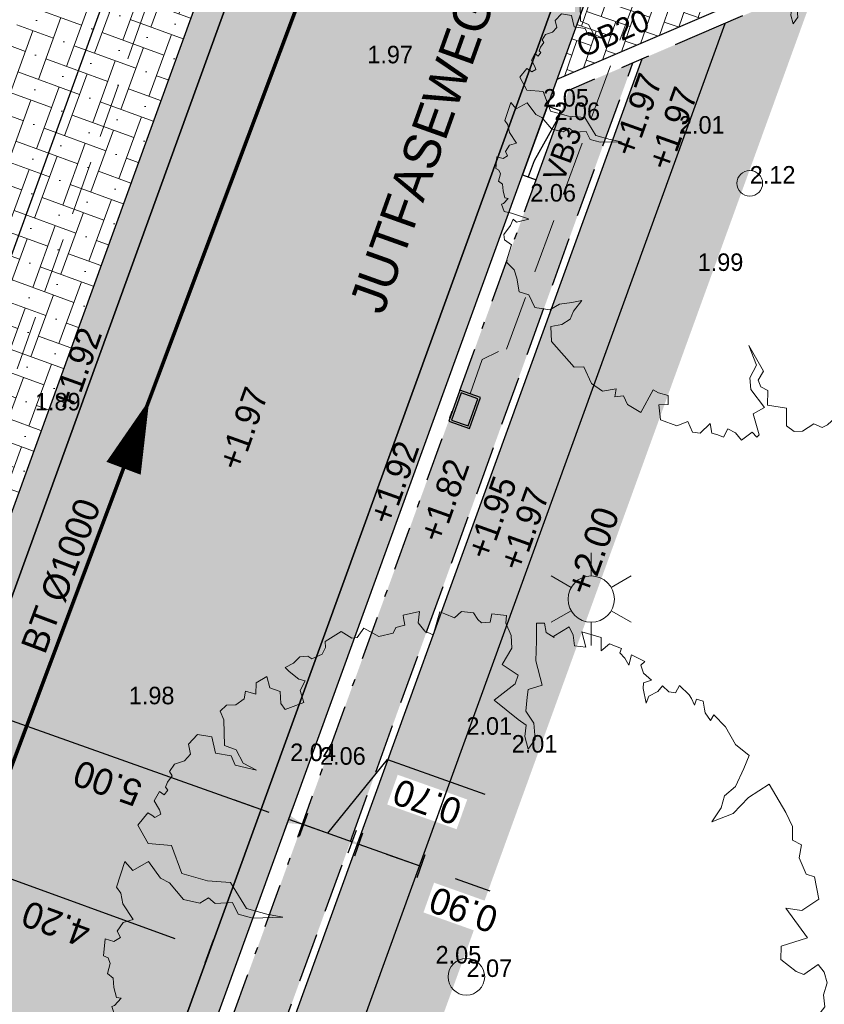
# Model space of a CAD drawing. Header units: metres. Extents: x 134157 to 138734, y 451157 to 455772.
# Tile 355 of 656: x 136501 to 136512, y 453628 to 453642. Entities that reach past the tile are written whole.
import ezdxf
from ezdxf.enums import TextEntityAlignment as Align

# ---------------------------------------------------------------- set-up
doc = ezdxf.new("R2010")
doc.units = ezdxf.units.M
for name, pattern in [('DASHDOT__G2', [1.2, 0.6, -0.3, 0, -0.3]), ('GZ10X20__G1', [1.5, 0.5, -0.2, 0.2, -0.2, 0.2, -0.2]), ('HIDDEN__G5', [1.125, 0.75, -0.375])]:
    doc.linetypes.add(name, pattern=pattern)
doc.layers.add('-DR-alg-hulplijnen kantverharding asflast nieuwe fietsstraat', color=7, linetype='Continuous', true_color=0xff9429, plot=False)
for name, color, linetype in [('-DR-alg-txt-straatnaam', 2, 'Continuous'), ('-DR-bs-rio-DWA Jutfaseweg', 253, 'Continuous'), ('-DR-bs-rio-txt @ 0.2', 253, 'Continuous'), ('-DR-bs-txt-hoogtemaat', 253, 'Continuous'), ('-DR-nw-maatvoering', 3, 'Continuous'), ('-DR-nw-rio-straatkolk', 1, 'Continuous'), ('-DR-nw-txt-hoogtemaat', 2, 'Continuous'), ('-DR-nw-vh-band 10x20 ob', 2, 'HIDDEN__G5'), ('-DR-nw-vh-band 20x20 opsluitband', 2, 'GZ10X20__G1'), ('-DR-nw-vh-band 20x25 verloop 50-200', 2, 'Continuous'), ('-DR-nw-vh-band 5-20x25', 2, 'DASHDOT__G2'), ('-DR-nw-vh-kantverharding', 3, 'Continuous'), ('-DR-nw-vh-txt-kantopsluitingen', 2, 'Continuous')]:
    doc.layers.add(name, color=color, linetype=linetype)
for name, color, linetype, lineweight in [('-DR-bs-boom', 253, 'Continuous', 13), ('-DR-bs-inr-lichtmast', 253, 'Continuous', 13), ('-DR-nw-rio-HWA 125', 170, 'HIDDEN__G5', 13), ('-DR-nw-vh-arc-bss grijs', 252, 'Continuous', 9)]:
    doc.layers.add(name, color=color, linetype=linetype, lineweight=lineweight)
doc.layers.add('-DR-nw-gr-arc-gras', color=7, linetype='Continuous', true_color=0xb5d5a4)
for name, color, linetype, lineweight, true_color in [('-DR-nw-vh-arc-asfalt fietsstraat rood', 7, 'Continuous', 9, 0xdfbfc7), ('-DR-nw-vh-arc-sbs df Drainflow', 7, 'Continuous', 9, 0xb9747c), ('-DR-nw-vh-arc-sbs kf bruinrood rabat halfsteens', 7, 'Continuous', 9, 0xb88485)]:
    doc.layers.add(name, color=color, linetype=linetype, lineweight=lineweight, true_color=true_color)
doc.layers.add('-DR-nw-vh-arc-halfverharding stabilizer', color=7, linetype='Continuous', lineweight=9, true_color=0xe2e1c1, transparency=0.1)
doc.layers.add('-DR-nw-vh-kantverharding halfverharding stabilizer', color=7, linetype='Continuous', true_color=0xe2e1c1, transparency=0.1)
doc.styles.add('18_200', font='romans', dxfattribs={"width": 0.8, "height": 0.36})
doc.styles.add('Drong', font='txt', dxfattribs={"height": 1.8})
doc.dimstyles.new('Drong', dxfattribs={"dimtxt": 1.8, "dimasz": 2.5, "dimexe": 0, "dimexo": 0, "dimgap": 0.9, "dimtad": 1, "dimzin": 0, "dimdsep": 46, "dimtxsty": 'Drong', "dimblk": 'dimblk-wit', "dimcen": 0, "dimse1": 1, "dimse2": 1, "dimclrd": 256, "dimclre": 1, "dimclrt": 7, "dimadec": 0, "dimazin": 0, "dimtfac": 1, "dimtmove": 0, "dimatfit": 3, "dimfxl": 1, "dimtolj": 1, "dimtzin": 0, "dimarcsym": 0})
pattern_1 = [(115.335625, (136419.71802, 453326.2367), (-0.223681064, -0.105903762), [0.06, -0.187485]), (205.335625, (136419.71802, 453326.2367), (0.105903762, -0.223681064), [0.06, -0.187485])]

# ---------------------------------------------------------------- blocks, each defined once
blk = doc.blocks.new('Boom bestaand 1')
blk.add_lwpolyline([(-0.0612, 0.3923), (-0.0736, 0.4117), (-0.087, 0.4225), (-0.0926, 0.4415), (-0.1106, 0.4615), (-0.1242, 0.4751), (-0.1453, 0.464), (-0.1728, 0.4611), (-0.1945, 0.4533), (-0.1892, 0.4456), (-0.2017, 0.4432), (-0.2068, 0.4444), (-0.2172, 0.4471), (-0.2235, 0.4396), (-0.2169, 0.4339), (-0.2271, 0.4339), (-0.2331, 0.433), (-0.2499, 0.4257), (-0.2427, 0.4167), (-0.2476, 0.4092), (-0.2589, 0.4043), (-0.2544, 0.3953), (-0.2533, 0.3814), (-0.2458, 0.3746), (-0.266, 0.3788), (-0.2728, 0.3822), (-0.2717, 0.3934), (-0.2848, 0.3874), (-0.2965, 0.3882), (-0.2987, 0.3953), (-0.3145, 0.3822), (-0.3029, 0.3735), (-0.3141, 0.372), (-0.3232, 0.3686), (-0.3277, 0.3731), (-0.3404, 0.3607), (-0.3359, 0.3465), (-0.3526, 0.3537), (-0.3703, 0.3325), (-0.3491, 0.329), (-0.3569, 0.3156), (-0.371, 0.3198), (-0.3837, 0.3191), (-0.3802, 0.2951), (-0.3781, 0.2944), (-0.3887, 0.2873), (-0.4014, 0.2902), (-0.4056, 0.2803), (-0.3837, 0.2704), (-0.359, 0.2591), (-0.3251, 0.2535), (-0.3272, 0.2337), (-0.318, 0.228), (-0.3011, 0.2189), (-0.282, 0.2224), (-0.2608, 0.2153), (-0.2523, 0.2012), (-0.27, 0.204), (-0.2834, 0.2118), (-0.2947, 0.2047), (-0.3322, 0.185), (-0.3413, 0.2203), (-0.3505, 0.2287), (-0.3724, 0.2146), (-0.388, 0.2358), (-0.4042, 0.2415), (-0.4226, 0.2415), (-0.4315, 0.2467), (-0.4416, 0.2292), (-0.4325, 0.2224), (-0.436, 0.2111), (-0.4423, 0.2083), (-0.453, 0.2067), (-0.4613, 0.1921), (-0.4572, 0.18), (-0.4671, 0.1702), (-0.4727, 0.1652), (-0.4473, 0.144), (-0.4565, 0.1356), (-0.4706, 0.132), (-0.484, 0.1398), (-0.4883, 0.1172), (-0.4847, 0.1158), (-0.4748, 0.1137), (-0.477, 0.101), (-0.4713, 0.0946), (-0.4748, 0.0748), (-0.4932, 0.0607), (-0.4854, 0.0473), (-0.4875, 0.0402), (-0.5017, 0.0304), (-0.4974, 0.0049), (-0.4897, 0.0021), (-0.4832, -0.006), (-0.4832, -0.0211), (-0.4886, -0.0247), (-0.4921, -0.0353), (-0.4877, -0.0469), (-0.4868, -0.0593), (-0.4797, -0.0567), (-0.4646, -0.0487), (-0.4592, -0.0416), (-0.4495, -0.0531), (-0.4326, -0.0549), (-0.4342, -0.0824), (-0.4439, -0.0844), (-0.4591, -0.0789), (-0.4694, -0.0898), (-0.4853, -0.0874), (-0.4835, -0.1044), (-0.469, -0.1108), (-0.4787, -0.1222), (-0.4698, -0.128), (-0.4666, -0.142), (-0.4712, -0.1535), (-0.4673, -0.1649), (-0.4544, -0.1649), (-0.422, -0.1781), (-0.41, -0.1658), (-0.3893, -0.1644), (-0.3736, -0.1512), (-0.391, -0.1753), (-0.4052, -0.1753), (-0.417, -0.1934), (-0.4393, -0.1893), (-0.4502, -0.206), (-0.443, -0.2225), (-0.4293, -0.2254), (-0.424, -0.2366), (-0.4254, -0.251), (-0.4188, -0.2613), (-0.4123, -0.2603), (-0.4066, -0.2696), (-0.4013, -0.2747), (-0.3966, -0.2735), (-0.3925, -0.2806), (-0.3993, -0.2847), (-0.3905, -0.2962), (-0.3764, -0.2947), (-0.3703, -0.2952), (-0.369, -0.3047), (-0.3739, -0.3072), (-0.379, -0.3111), (-0.3686, -0.3301), (-0.3402, -0.3274), (-0.325, -0.2991), (-0.284, -0.3012), (-0.2611, -0.2728), (-0.2463, -0.245), (-0.2054, -0.239), (-0.1868, -0.2166), (-0.1743, -0.1981), (-0.1896, -0.2363), (-0.2027, -0.2526), (-0.2201, -0.2532), (-0.2283, -0.2756), (-0.2392, -0.281), (-0.237, -0.2947), (-0.2507, -0.3132), (-0.2791, -0.3219), (-0.2898, -0.3304), (-0.3173, -0.3368), (-0.3146, -0.3612), (-0.3304, -0.3661), (-0.3025, -0.3907), (-0.2927, -0.3885), (-0.278, -0.3918), (-0.2529, -0.3874), (-0.2548, -0.4016), (-0.2471, -0.4137), (-0.2373, -0.413), (-0.2359, -0.4235), (-0.244, -0.4329), (-0.2234, -0.4441), (-0.2184, -0.4397), (-0.2103, -0.44), (-0.1991, -0.4488), (-0.19, -0.4441), (-0.1778, -0.4485), (-0.164, -0.4505), (-0.1606, -0.4451), (-0.1549, -0.4573), (-0.1555, -0.4613), (-0.14, -0.4627), (-0.1312, -0.4505), (-0.1096, -0.4259), (-0.1073, -0.4238), (-0.1116, -0.4488), (-0.1194, -0.4525), (-0.1103, -0.462), (-0.0992, -0.4807), (-0.089, -0.4841), (-0.0747, -0.4752), (-0.0482, -0.4977), (-0.0278, -0.4895), (-0.0108, -0.4916), (0.0157, -0.4977), (0.0286, -0.4827), (0.0558, -0.482), (0.072, -0.457), (0.069, -0.4349), (0.0757, -0.4119), (0.0796, -0.3924), (0.0927, -0.4156), (0.1039, -0.4278), (0.1075, -0.4466), (0.1025, -0.468), (0.1299, -0.4785), (0.1933, -0.4575), (0.2001, -0.44), (0.2363, -0.4392), (0.2587, -0.4253), (0.2652, -0.3991), (0.2784, -0.4081), (0.2832, -0.3913), (0.3018, -0.3913), (0.3264, -0.3733), (0.2952, -0.3338), (0.3048, -0.3266), (0.3174, -0.3112), (0.333, -0.3182), (0.3264, -0.335), (0.3552, -0.3436), (0.3781, -0.3189), (0.3793, -0.296), (0.4017, -0.296), (0.4096, -0.2826), (0.4002, -0.2572), (0.4186, -0.2622), (0.4261, -0.2522), (0.4345, -0.2443), (0.4231, -0.2298), (0.4365, -0.2194), (0.4544, -0.2139), (0.448, -0.1886), (0.4609, -0.1841), (0.4584, -0.1786), (0.4161, -0.1731), (0.4136, -0.1478), (0.3708, -0.1582), (0.3489, -0.1512), (0.3315, -0.1289), (0.2902, -0.1279), (0.3474, -0.1209), (0.3593, -0.1378), (0.3737, -0.1384), (0.3856, -0.1284), (0.4119, -0.1403), (0.4319, -0.109), (0.4632, -0.1221), (0.4795, -0.1133), (0.4858, -0.0977), (0.4808, -0.0718), (0.4943, -0.0594), (0.4931, -0.0482), (0.4862, -0.0269), (0.4918, -0.0131), (0.4962, -0.0015), (0.4851, 0.0073), (0.4884, 0.0283), (0.494, 0.0383), (0.4918, 0.0615), (0.4763, 0.0609), (0.4531, 0.0758), (0.4365, 0.0758), (0.4719, 0.0863), (0.489, 0.0863), (0.4862, 0.0979), (0.4761, 0.1368), (0.4651, 0.1329), (0.455, 0.15), (0.4464, 0.1571), (0.4261, 0.1516), (0.4511, 0.1914), (0.4495, 0.2054), (0.4402, 0.2194), (0.4215, 0.2288), (0.3832, 0.2155), (0.3754, 0.1921), (0.3661, 0.1742), (0.3341, 0.1773), (0.3068, 0.1532), (0.3395, 0.1968), (0.3637, 0.1976), (0.3692, 0.2304), (0.3801, 0.2397), (0.3996, 0.2444), (0.4034, 0.279), (0.3842, 0.2903), (0.3824, 0.313), (0.3563, 0.3433), (0.3406, 0.3414), (0.3141, 0.3521), (0.2925, 0.3482), (0.2787, 0.3649), (0.2826, 0.3806), (0.2817, 0.4012), (0.2696, 0.4131), (0.256, 0.4212), (0.2376, 0.4248), (0.2327, 0.4339), (0.2168, 0.4384), (0.2036, 0.45), (0.1887, 0.4518), (0.1757, 0.4483), (0.1806, 0.4248), (0.1727, 0.4169), (0.1492, 0.4041), (0.1325, 0.412), (0.1367, 0.4496), (0.0873, 0.4385), (0.0991, 0.4571), (0.0942, 0.4846), (0.0638, 0.4915), (0.0559, 0.4826), (0.0314, 0.4826), (0.0166, 0.4925), (0.0058, 0.4836), (-0.0114, 0.491), (-0.0324, 0.4905), (-0.0772, 0.485), (-0.0717, 0.4517), (-0.0599, 0.4236), (-0.0612, 0.3923)])
blk.add_circle((0, 0), 0.0251)
blk = doc.blocks.new('*U42')
blk.add_lwpolyline([(0, 0), (0.001, 0.2), (-0.999, 0.205), (-1, 0.005)], close=True)
blk.add_lwpolyline([(0, 0.011), (-0.12, 0.011), (-0.765, 0.118), (-0.999, 0.119)])
blk = doc.blocks.new('*U115')
at = {"style": 'Drong'}
blk.add_attdef('BOBL', text='', height=1.8, rotation=359.07293, dxfattribs=at).set_placement((-96.859, 1.567), align=Align.BOTTOM_LEFT)
blk.add_attdef('MATERIAAL', text='', height=1.8, rotation=359.07293, dxfattribs=at).set_placement((0, 0), align=Align.BOTTOM_CENTER)
blk.add_attdef('BOBR', text='', height=1.8, rotation=359.07293, dxfattribs=at).set_placement((96.504, -1.562), align=Align.BOTTOM_RIGHT)
blk = doc.blocks.new('dimblk-wit')
at = {"color": 7}
blk.add_line((0, -0.3333), (0, 0.3333), dxfattribs=at)
blk.add_solid([(0, 0), (-0.8, 0.2), (-0.8, -0.2)], dxfattribs=at)
blk = doc.blocks.new('*D248')
at = {"layer": '-DR-nw-maatvoering', "lineweight": -2, "transparency": 16777216}
blk.add_line((136503.831, 453630.781), (136500.062, 453632.121), dxfattribs=at)
at = {"layer": 'Defpoints', "color": 0, "transparency": 16777216}
for p in [(136499.591, 453632.288), (136499.591, 453632.288), (136504.302, 453630.613)]:
    blk.add_point(p, dxfattribs=at)
at = {"layer": '-DR-nw-maatvoering', "lineweight": -2, "transparency": 16777216, "xscale": 0.5, "yscale": 0.5, "zscale": 0.5}
for p, rotation in [((136499.591, 453632.288), 160.4268500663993), ((136504.302, 453630.613), 340.4268500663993)]:
    blk.add_blockref('dimblk-wit', p, dxfattribs=dict(at, rotation=rotation))
at = {"layer": '-DR-nw-maatvoering', "color": 7, "transparency": 16777216, "insert": (136501.825, 453631.108), "char_height": 0.36, "attachment_point": 5, "rotation": 160.4269, "style": 'Drong'}
blk.add_mtext('\\A1;5.00', dxfattribs=at)
blk = doc.blocks.new('*D251')
at = {"layer": '-DR-nw-maatvoering', "lineweight": -2, "transparency": 16777216}
for p, q in [((136504.839, 453630.422), (136505.656, 453631.43)), ((136505.656, 453631.43), (136506.985, 453630.958)), ((136504.038, 453630.707), (136503.567, 453630.875)), ((136504.509, 453630.54), (136505.17, 453630.305)), ((136504.509, 453630.54), (136505.17, 453630.305)), ((136505.641, 453630.138), (136506.112, 453629.97))]:
    blk.add_line(p, q, dxfattribs=at)
at = {"layer": 'Defpoints', "color": 0, "transparency": 16777216}
for p in [(136505.222, 453630.453), (136505.17, 453630.305), (136504.356, 453630.108)]:
    blk.add_point(p, dxfattribs=at)
at = {"layer": '-DR-nw-maatvoering', "lineweight": -2, "transparency": 16777216, "xscale": 0.5, "yscale": 0.5, "zscale": 0.5, "rotation": 340.4268500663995}
blk.add_blockref('dimblk-wit', (136504.509, 453630.54), dxfattribs=at)
at = {"layer": '-DR-nw-maatvoering', "color": 7, "transparency": 16777216, "insert": (136506.199, 453630.852), "char_height": 0.36, "attachment_point": 5, "rotation": 160.4269, "style": 'Drong', "bg_fill": 3, "box_fill_scale": 1.1, "bg_fill_color": 256, "bg_fill_true_color": 13158600, "bg_fill_transparency": 0}
blk.add_mtext('\\A1;0.70', dxfattribs=at)
at = {"layer": '-DR-nw-maatvoering', "lineweight": -2, "transparency": 16777216, "xscale": 0.5, "yscale": 0.5, "zscale": 0.5, "rotation": 160.4268500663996}
blk.add_blockref('dimblk-wit', (136505.17, 453630.305), dxfattribs=at)
blk = doc.blocks.new('*D252')
at = {"layer": '-DR-nw-maatvoering', "lineweight": -2, "transparency": 16777216}
for p, q in [((136504.792, 453630.439), (136504.321, 453630.607)), ((136505.263, 453630.272), (136506.111, 453629.97)), ((136506.582, 453629.803), (136507.053, 453629.635))]:
    blk.add_line(p, q, dxfattribs=at)
at = {"layer": 'Defpoints', "color": 0, "transparency": 16777216}
for p in [(136505.319, 453630.429), (136506.167, 453630.127), (136506.111, 453629.97)]:
    blk.add_point(p, dxfattribs=at)
at = {"layer": '-DR-nw-maatvoering', "lineweight": -2, "transparency": 16777216, "xscale": 0.5, "yscale": 0.5, "zscale": 0.5, "rotation": 340.4268500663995}
blk.add_blockref('dimblk-wit', (136505.263, 453630.272), dxfattribs=at)
at = {"layer": '-DR-nw-maatvoering', "color": 7, "transparency": 16777216, "insert": (136506.696, 453629.376), "char_height": 0.36, "attachment_point": 5, "rotation": 160.4269, "style": 'Drong', "bg_fill": 3, "box_fill_scale": 1.1, "bg_fill_color": 256, "bg_fill_true_color": 13158600, "bg_fill_transparency": 0}
blk.add_mtext('\\A1;0.90', dxfattribs=at)
at = {"layer": '-DR-nw-maatvoering', "lineweight": -2, "transparency": 16777216, "xscale": 0.5, "yscale": 0.5, "zscale": 0.5, "rotation": 160.4268500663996}
blk.add_blockref('dimblk-wit', (136506.111, 453629.97), dxfattribs=at)
blk = doc.blocks.new('*D253')
at = {"layer": '-DR-nw-maatvoering', "lineweight": -2, "transparency": 16777216}
blk.add_line((136502.749, 453628.979), (136499.74, 453630.07), dxfattribs=at)
at = {"layer": 'Defpoints', "color": 0, "transparency": 16777216}
for p in [(136499.27, 453630.241), (136499.27, 453630.241), (136503.219, 453628.808)]:
    blk.add_point(p, dxfattribs=at)
at = {"layer": '-DR-nw-maatvoering', "lineweight": -2, "transparency": 16777216, "xscale": 0.5, "yscale": 0.5, "zscale": 0.5}
for p, rotation in [((136499.27, 453630.241), 160.0567307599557), ((136503.219, 453628.808), 340.0567307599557)]:
    blk.add_blockref('dimblk-wit', p, dxfattribs=dict(at, rotation=rotation))
at = {"layer": '-DR-nw-maatvoering', "color": 7, "transparency": 16777216, "insert": (136501.12, 453629.183), "char_height": 0.36, "attachment_point": 5, "rotation": 160.0567, "style": 'Drong'}
blk.add_mtext('\\A1;4.20', dxfattribs=at)
blk = doc.blocks.new('LICHTMAST')
at = {"ltscale": 0.1}
for p, q in [((0, 0.1266), (0, 0.2531)), ((-0.1096, 0.0633), (-0.2192, 0.1266)), ((0.1096, 0.0633), (0.2192, 0.1266)), ((-0.1096, -0.0633), (-0.2192, -0.1266)), ((0.1096, -0.0633), (0.2192, -0.1266)), ((0, -0.1266), (0, -0.2531))]:
    blk.add_line(p, q, dxfattribs=at)
blk.add_circle((0, 0), 0.1266, dxfattribs=at)
at = {"style": '18_200', "width": 0.8}
blk.add_attdef('HOOGTE', (0.2467, 0.2424), '', height=0.25, dxfattribs=at)
blk = doc.blocks.new('*U553')
h = blk.add_hatch(color=256)
h.dxf.hatch_style = 1
h.paths.add_polyline_path([(-0.116, 0.488), (-0.134, 0.436), (0.095, 0.355), (0.114, 0.407)])
h = blk.add_hatch(color=256)
h.dxf.hatch_style = 1
h.paths.add_polyline_path([(-0.19, 0.278), (-0.209, 0.226), (0.021, 0.145), (0.04, 0.197)])
h = blk.add_hatch(color=256)
h.dxf.hatch_style = 1
h.paths.add_polyline_path([(-0.153, 0.383), (-0.172, 0.331), (0.058, 0.25), (0.077, 0.302)])
h = blk.add_hatch(color=256)
h.dxf.hatch_style = 1
h.paths.add_polyline_path([(-0.228, 0.17), (-0.247, 0.117), (-0.017, 0.036), (0.001, 0.088)])
for points in [[(0, 0), (0.15, 0.424), (-0.133, 0.524), (-0.283, 0.1)], [(-0.017, 0.036), (0.114, 0.407), (-0.116, 0.488), (-0.247, 0.117)]]:
    blk.add_lwpolyline(points, close=True)
blk = doc.blocks.new('*U575')
blk.add_lwpolyline([(0, 0, 0.5, 0, 0), (1, -0.016, 0, 0, 0)], format="xyseb")
blk = doc.blocks.new('*D705')
at = {"layer": '-DR-nw-maatvoering', "lineweight": -2, "transparency": 16777216}
blk.add_line((136513.199, 453673.311), (136495.736, 453625.181), dxfattribs=at)
at = {"layer": 'Defpoints', "color": 0, "transparency": 16777216}
for p in [(136513.37, 453673.781), (136495.565, 453624.711), (136495.565, 453624.711)]:
    blk.add_point(p, dxfattribs=at)
at = {"layer": '-DR-nw-maatvoering', "lineweight": -2, "transparency": 16777216, "xscale": 0.5, "yscale": 0.5, "zscale": 0.5}
for p, rotation in [((136513.37, 453673.781), 70.05673076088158), ((136495.565, 453624.711), 250.0567307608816)]:
    blk.add_blockref('dimblk-wit', p, dxfattribs=dict(at, rotation=rotation))
at = {"layer": '-DR-nw-maatvoering', "color": 7, "transparency": 16777216, "insert": (136505.486, 453653.12), "char_height": 0.36, "attachment_point": 5, "rotation": 70.0567, "style": 'Drong'}
blk.add_mtext('\\A1;52.20', dxfattribs=at)

msp = doc.modelspace()

# ---------------------------------------------------------------- hatches: boundary and pattern name
at = {"layer": '-DR-nw-gr-arc-gras', "transparency": 33554687}
h = msp.add_hatch(dxfattribs=at)
h.set_pattern_fill('AGR-BOLLEN', color=256, scale=0.1, pattern_type=2)
h.set_pattern_definition(pattern_1)
edge = h.paths.add_edge_path()
edge.add_arc((-7000776.81, 3043164.568), 7592527.997, 340.0567505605, 340.0572256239)
edge.add_line((136455.782, 453494.254), (136455.124, 453494.493))
edge.add_arc((380495.222, 364992.548), 259592.304, 160.06665688, 160.08044536)
edge.add_line((136433.832, 453435.762), (136433.813, 453435.768))
edge.add_line((136433.813, 453435.768), (136432.179, 453431.255))
edge.add_line((136432.179, 453431.255), (136432.198, 453431.248))
edge.add_line((136432.198, 453431.248), (136431.678, 453429.87))
edge.add_line((136431.678, 453429.87), (136432.336, 453429.631))
edge.add_line((136432.336, 453429.631), (136434.309, 453435.077))
h = msp.add_hatch(dxfattribs=at)
h.set_pattern_fill('AGR-BOLLEN', color=256, scale=0.1, pattern_type=2)
h.set_pattern_definition(pattern_1)
edge = h.paths.add_edge_path()
edge.add_line((136644.275, 454017.422), (136643.935, 454016.481))
edge.add_line((136643.935, 454016.481), (136643.884, 454016.34))
edge.add_line((136643.884, 454016.34), (136644.542, 454016.102))
edge.add_arc((1711333.983, -116117.427), 1674723.582, 160.095672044, 160.096657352, ccw=False)
edge.add_line((136654.347, 454043.181), (136653.689, 454043.42))
edge.add_line((136653.689, 454043.42), (136653.638, 454043.279))
edge.add_line((136653.638, 454043.279), (136653.298, 454042.339))
edge.add_line((136653.298, 454042.339), (136644.275, 454017.422))
h = msp.add_hatch(dxfattribs=at)
h.set_pattern_fill('AGR-BOLLEN', color=256, scale=0.1, pattern_type=2)
h.set_pattern_definition(pattern_1)
h.paths.add_polyline_path([(136511.533, 453642.04), (136510.511, 453641.602), (136510.274, 453641.501), (136485.763, 453573.95), (136486.703, 453573.609)])
h = msp.add_hatch(dxfattribs=at)
h.set_pattern_fill('AGR-BOLLEN', color=256, scale=0.1, pattern_type=2)
h.set_pattern_definition(pattern_1)
h.paths.add_polyline_path([(136509.014, 453640.961), (136508.133, 453640.584), (136507.689, 453639.362), (136496.888, 453609.595), (136496.547, 453608.655), (136496.496, 453608.514), (136497.154, 453608.275)])
at = {"layer": '-DR-nw-vh-arc-asfalt fietsstraat rood', "transparency": 33554687}
h = msp.add_hatch(color=256, dxfattribs=at)
h.dxf.hatch_style = 1
edge = h.paths.add_edge_path()
edge.add_arc((137987.747, 453337.203), 1495.4, 160.09465, 161.034726)
edge.add_arc((135150.6, 454312.188), 1504.6, 340.056731, 341.034726, ccw=False)
edge.add_line((136564.97, 453798.984), (136431.249, 453430.448))
edge.add_line((136431.249, 453430.448), (136427.3, 453431.879))
edge.add_line((136427.3, 453431.879), (136429.649, 453438.357))
edge.add_line((136429.649, 453438.357), (136561.022, 453800.417))
edge.add_arc((135150.6, 454312.188), 1500.4, 340.056731, 341.034726)
edge.add_line((136569.551, 453824.565), (136577.738, 453847.767))
edge.add_line((136577.738, 453847.767), (136586.329, 453871.491))
edge.add_line((136586.329, 453871.491), (136590.229, 453869.927))
edge.add_line((136590.229, 453869.927), (136581.687, 453846.337))
at = {"layer": '-DR-nw-vh-arc-bss grijs'}
h = msp.add_hatch(dxfattribs=at)
h.set_pattern_fill('AVH-BSS_KEIFORMAAT_ELLEBOOG', color=256, scale=2, angle=161, pattern_type=2)
h.set_pattern_definition([(161, (0, 0), (-0.26692821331, -0.13018958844), [0.63, -0.21]), (71, (-0.13674, -0.39712), (-0.26692821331, -0.13018958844), [0.63, -0.21])])
h.paths.add_polyline_path([(136518.114, 453659.233), (136516.273, 453663.604), (136507.974, 453640.733), (136511.978, 453642.448)])
at = {"layer": '-DR-nw-vh-arc-halfverharding stabilizer'}
h = msp.add_hatch(dxfattribs=at)
h.set_pattern_fill('GRAVEL', color=256, scale=0.03)
h.set_pattern_definition([(228.0127875, (0.54864, 0.762), (-6.096000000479, -6.8579999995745), [0.102516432, -10.1491450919]), (184.969741, (0.48006, 0.6858), (9.1439999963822, 0.7620000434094), [0.175921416, -17.416214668]), (132.5104471, (0.3048, 0.67056), (7.6200000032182, -8.381999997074), [0.124044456, -12.2804168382]), (267.273689, (0.00762, 0.48006), (0.762000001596, 15.23999999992), [0.160201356, -15.8599312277]), (292.83365418, (0, 0.32004), (-3.810000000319, 9.1439999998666), [0.15709011, -15.5519423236]), (357.273689, (0.06096, 0.17526), (-15.23999999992, 0.762000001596), [0.160201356, -15.8599312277]), (37.69424047, (0.22098, 0.16764), (-9.9059999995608, -7.6200000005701), [0.211858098, -20.9739345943]), (72.25532837, (0.38862, 0.29718), (5.3340000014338, 16.7639999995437), [0.200015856, -19.8015769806]), (121.42956562, (0.44958, 0.48768), (-6.096000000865, 9.9059999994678), [0.1607439, -15.9136637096]), (175.2363583, (0.36576, 0.62484), (8.38199999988, -0.762000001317), [0.183513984, -8.992181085]), (222.3974378, (0.18288, 0.64008), (-9.1439999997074, -8.3820000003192), [0.237323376, -23.4950317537]), (138.81407483, (0.762, 0.47244), (-5.33399999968, 4.572000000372), [0.081001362, -8.0191697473]), (171.4692344, (0.70104, 0.52578), (9.906000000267, -1.5239999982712), [0.154104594, -15.2563916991]), (225, (0.54864, 0.54864), (-1e-16, -0.762), [0.107762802, -0.9698679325]), (203.19859051, (0.4953, 0.64008), (3.810000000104, 1.523999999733), [0.058032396, -5.7451867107]), (291.80140949, (0.44196, 0.61722), (-0.76200000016, 2.285999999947), [0.082069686, -4.021425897]), (30.96375653, (0.47244, 0.54102), (2.286000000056, 1.523999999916), [0.133295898, -4.3098894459]), (161.56505118, (0.58674, 0.6096), (1.52400000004, -0.76199999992), [0.096386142, -2.313269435]), (16.389540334, (0, 0.61722), (7.62, 2.286), [0.1350264, -13.3676480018]), (70.34617594, (0.12954, 0.65532), (-3.048000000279, -8.381999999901), [0.113279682, -11.2146647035]), (293.19859051, (0.58674, 0.762), (-1.523999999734, 3.810000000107), [0.11606403, -5.6871550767]), (343.61045967, (0.63246, 0.65532), (-7.6200000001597, 2.285999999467), [0.1350264, -13.3676480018]), (339.44395478, (0, 0.14478), (-3.81, 1.524), [0.13021056, -6.3803202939]), (294.7751406, (0.12192, 0.09906), (-3.810000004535, 8.381999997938), [0.109101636, -10.8010780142]), (66.80140949, (0.59436, 0), (1.52399999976, 3.810000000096), [0.11606403, -5.6871550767]), (17.35402464, (0.64008, 0.10668), (-9.905999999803, -3.0480000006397), [0.127734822, -12.645712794]), (69.44395478, (0.22098, 0), (-1.524000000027, -3.80999999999), [0.06510528, -6.4454255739]), (101.309932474, (0.54864, 0), (-0.762, 3.048), [0.03885438, -3.8465984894]), (165.96375653, (0.54102, 0.0381), (2.286, -0.762), [0.15709011, -2.9847163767]), (186.00900596, (0.38862, 0.0762), (7.6199999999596, 0.7620000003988), [0.1455801, -14.412409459]), (303.69006753, (0.47244, 0.47244), (-0.76200000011, 1.52399999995), [0.109897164, -2.6375329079]), (353.15722659, (0.5334, 0.381), (12.9540000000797, -1.5239999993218), [0.191867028, -18.9948027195]), (60.9453959, (0.7239, 0.35814), (-3.048000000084, -5.333999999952), [0.078452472, -7.7668176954]), (90, (0.762, 0.4267), (-0.762, 0.762), [0.04572, -0.71628]), (120.25643716, (0.37338, 0.09906), (3.047999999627, -5.334000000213), [0.105860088, -10.480182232]), (48.0127875, (0.32004, 0.1905), (6.0960000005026, 6.857999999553), [0.205032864, -10.0466286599]), (0, (0.4572, 0.3429), (0.762, 0.762), [0.19812, -0.56388]), (325.3048465, (0.65532, 0.3429), (7.6200000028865, -5.3339999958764), [0.120482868, -11.9277950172]), (254.0546041, (0.75438, 0.27432), (-0.761999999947, -3.048000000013), [0.110948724, -5.4364950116]), (207.64597536, (0.7239, 0.16764), (-14.478000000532, -7.6199999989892), [0.18064353, -17.8837393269]), (175.42607874, (0.56388, 0.08382), (-9.9059999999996, 0.7619999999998), [0.191108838, -18.9197539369])])
h.paths.add_polyline_path([(136510.274, 453641.501), (136509.14, 453641.015), (136497.214, 453608.147), (136496.462, 453608.42), (136495.95, 453607.01), (136496.702, 453606.737), (136477.034, 453552.532), (136477.88, 453552.225)])
at = {"layer": '-DR-nw-vh-arc-sbs df Drainflow'}
h = msp.add_hatch(dxfattribs=at)
h.set_pattern_fill('AVH-SBS_KEIFORMAAT_ELLEBOOG_01', color=256, scale=3, angle=250, pattern_type=2)
h.set_pattern_definition([(250, (0, 0), (0.38451382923, 0.17930174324), [0.9, -0.3]), (340, (-0.2052, -0.56382), (0.38451382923, 0.17930174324), [0.9, -0.3]), (250, (0.03835, -0.3332), (0.38451382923, 0.17930174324), [0, -1.2]), (250, (0.0254, -0.80738), (0.38451382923, 0.17930174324), [0, -1.2])])
h.paths.add_polyline_path([(136494.727, 453625.334, 0.414214), (136494.907, 453624.95), (136496.223, 453624.473, -0.414214), (136496.523, 453623.832), (136505.491, 453648.548), (136503.421, 453649.294)])
at = {"layer": '-DR-nw-vh-arc-sbs kf bruinrood rabat halfsteens', "transparency": 33554687}
h = msp.add_hatch(color=256, dxfattribs=at)
h.dxf.hatch_style = 1
edge = h.paths.add_edge_path()
edge.add_line((136459.825, 453521.523), (136459.449, 453521.659))
edge.add_line((136459.449, 453521.659), (136466.356, 453540.695))
edge.add_line((136466.356, 453540.695), (136466.868, 453542.105))
edge.add_line((136466.868, 453542.105), (136467.038, 453542.575))
edge.add_line((136467.038, 453542.575), (136467.209, 453543.045))
edge.add_line((136467.209, 453543.045), (136467.379, 453543.515))
edge.add_line((136467.379, 453543.515), (136467.55, 453543.985))
edge.add_line((136467.55, 453543.985), (136467.721, 453544.455))
edge.add_line((136467.721, 453544.455), (136467.891, 453544.925))
edge.add_line((136467.891, 453544.925), (136468.062, 453545.395))
edge.add_line((136468.062, 453545.395), (136468.232, 453545.865))
edge.add_line((136468.232, 453545.865), (136468.403, 453546.335))
edge.add_line((136468.403, 453546.335), (136468.573, 453546.805))
edge.add_line((136468.573, 453546.805), (136468.744, 453547.275))
edge.add_line((136468.744, 453547.275), (136468.914, 453547.745))
edge.add_line((136468.914, 453547.745), (136469.085, 453548.215))
edge.add_line((136469.085, 453548.215), (136469.255, 453548.685))
edge.add_line((136469.255, 453548.685), (136496.523, 453623.832))
edge.add_line((136496.523, 453623.832), (136532.644, 453723.381))
edge.add_line((136532.644, 453723.381), (136552.513, 453778.139))
edge.add_line((136552.513, 453778.139), (136560.646, 453800.553))
edge.add_arc((135150.6, 454312.188), 1500, 340.056731, 341.034726)
edge.add_arc((137987.747, 453337.203), 1500, 160.09465, 161.034726, ccw=False)
edge.add_line((136577.362, 453847.904), (136585.953, 453871.628))
edge.add_line((136585.953, 453871.628), (136586.329, 453871.491))
edge.add_line((136586.329, 453871.491), (136577.738, 453847.767))
edge.add_arc((137987.747, 453337.203), 1499.6, 160.09465, 161.034726)
edge.add_arc((135150.6, 454312.188), 1500.4, 340.056731, 341.034726, ccw=False)
edge.add_line((136561.022, 453800.417), (136552.895, 453778.019))
edge.add_line((136552.895, 453778.019), (136533.05, 453723.327))
edge.add_line((136533.05, 453723.327), (136496.903, 453623.707))
edge.add_line((136496.903, 453623.707), (136469.631, 453548.548))
edge.add_line((136469.631, 453548.548), (136459.825, 453521.523))
h = msp.add_hatch(color=256, dxfattribs=at)
h.dxf.hatch_style = 1
edge = h.paths.add_edge_path()
edge.add_line((136451.15, 453484.127), (136451.147, 453484.128))
edge.add_line((136451.147, 453484.128), (136450.774, 453484.264))
edge.add_line((136450.774, 453484.264), (136463.773, 453520.09))
edge.add_line((136463.773, 453520.09), (136507.523, 453640.662))
edge.add_line((136507.523, 453640.662), (136515.932, 453663.838))
edge.add_line((136515.932, 453663.838), (136555.634, 453773.254))
edge.add_line((136555.634, 453773.254), (136564.97, 453798.984))
edge.add_arc((135150.6, 454312.188), 1504.6, 340.056731, 341.034726)
edge.add_arc((137987.747, 453337.203), 1495.4, 160.09465, 161.034726, ccw=False)
edge.add_line((136581.687, 453846.337), (136590.229, 453869.927))
edge.add_line((136590.229, 453869.927), (136590.605, 453869.79))
edge.add_line((136590.605, 453869.79), (136582.064, 453846.201))
edge.add_arc((137987.747, 453337.203), 1495, 160.09465, 161.034726)
edge.add_arc((134973.552, 454374.724), 1692.762, 340.110972, 340.980485, ccw=False)
edge.add_line((136565.346, 453798.848), (136556.343, 453774.037))
edge.add_line((136556.343, 453774.037), (136516.273, 453663.604))
edge.add_line((136516.273, 453663.604), (136507.974, 453640.733))
edge.add_line((136507.974, 453640.733), (136464.149, 453519.954))
edge.add_line((136464.149, 453519.954), (136455.55, 453496.254))
edge.add_line((136455.55, 453496.254), (136454.902, 453494.468))
edge.add_line((136454.902, 453494.468), (136451.15, 453484.127))

# ---------------------------------------------------------------- linework, layer by layer
at = {"layer": '-DR-alg-hulplijnen kantverharding asflast nieuwe fietsstraat'}
for points in [[(136615.557, 453953.711), (136612.599, 453946.977), (136593.397, 453893.948), (136588.98, 453881.757), (136586.93, 453874.65, -0.015888), (136585.953, 453871.628), (136586.329, 453871.491), (136577.738, 453847.767, 0.004102), (136569.551, 453824.565, -0.004267), (136561.022, 453800.417), (136429.649, 453438.357, 0.002152), (136389.024, 453324.877), (136377.119, 453291.165), (136363.767, 453256.91), (136363.728, 453256.801)], [(136620.467, 453951.934), (136618.89, 453946.466, -0.016644), (136617.862, 453943.301), (136595.367, 453881.179, -0.016644), (136594.131, 453878.09), (136591.842, 453872.88, 0.011636), (136590.955, 453870.728), (136590.605, 453869.79), (136590.229, 453869.927), (136581.687, 453846.337, 0.004102), (136573.523, 453823.2, -0.004267), (136564.97, 453798.984), (136433.597, 453436.925, 0.002152), (136392.984, 453323.478), (136381.057, 453289.703), (136367.704, 453255.448), (136367.683, 453255.388)]]:
    msp.add_lwpolyline(points, format="xyb", dxfattribs=at)
at = {"layer": '-DR-bs-rio-DWA Jutfaseweg', "const_width": 0.05, "flags": 128}
msp.add_lwpolyline([(136494.466, 453615.246), (136508.441, 453652.443)], dxfattribs=at)
at = {"layer": '-DR-nw-rio-HWA 125', "flags": 128}
for points in [[(136507.284, 453637.046), (136517.275, 453664.268)], [(136497.96, 453628.321), (136498.94, 453631.065), (136498.716, 453631.539), (136505.377, 453650.181)], [(136506.786, 453636.433), (136506.951, 453636.905), (136507.292, 453637.07)]]:
    msp.add_lwpolyline(points, dxfattribs=at)
at = {"layer": '-DR-nw-vh-band 10x20 ob', "ltscale": 0.9}
msp.add_lwpolyline([(136497.205, 453608.417), (136509.014, 453640.961)], dxfattribs=at)
at = {"layer": '-DR-nw-vh-band 20x20 opsluitband', "ltscale": 2, "flags": 128}
msp.add_lwpolyline([(136510.511, 453641.602), (136508.133, 453640.584), (136508.03, 453640.302)], dxfattribs=at)
at = {"layer": '-DR-nw-vh-band 5-20x25'}
msp.add_lwpolyline([(136496.888, 453609.595), (136507.689, 453639.362)], dxfattribs=at)
at = {"layer": '-DR-nw-vh-kantverharding'}
for points in [[(136363.728, 453256.801), (136363.767, 453256.91), (136377.119, 453291.165), (136389.024, 453324.877, -0.002152), (136429.649, 453438.357), (136561.022, 453800.417, 0.004267), (136569.551, 453824.565, -0.004102), (136577.738, 453847.767), (136586.329, 453871.491), (136585.953, 453871.628)], [(136367.683, 453255.388), (136367.704, 453255.448), (136381.057, 453289.703), (136392.984, 453323.478, -0.002152), (136433.597, 453436.925), (136564.97, 453798.984, 0.004267), (136573.523, 453823.2, -0.004102), (136581.687, 453846.337), (136590.229, 453869.927), (136590.605, 453869.79)], [(136392.188, 453320.021), (136393.362, 453323.345, -0.002152), (136433.973, 453436.788), (136565.346, 453798.848, 0.004267), (136573.902, 453823.07, -0.004102), (136582.064, 453846.201), (136590.469, 453869.414)]]:
    msp.add_lwpolyline(points, format="xyb", dxfattribs=at)
for points in [[(136514.669, 453673.842), (136496.523, 453623.832)], [(136510.432, 453641.786), (136507.974, 453640.733)], [(136497.214, 453608.147), (136509.14, 453641.015)]]:
    msp.add_lwpolyline(points, dxfattribs=at)

# ---------------------------------------------------------------- block references
at = {"layer": '-DR-bs-boom', "rotation": 293.3958673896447}
for p, xscale, yscale in [((136510.612, 453639.313), 7, 7), ((136506.734, 453628.459), 10, 10)]:
    msp.add_blockref('Boom bestaand 1', p, dxfattribs=dict(at, xscale=xscale, yscale=yscale))
at = {"layer": '-DR-bs-inr-lichtmast', "xscale": 2.5, "yscale": 2.5}
msp.add_blockref('LICHTMAST', (136508.443, 453633.625), dxfattribs=at)
at = {"layer": '-DR-bs-rio-DWA Jutfaseweg', "rotation": 70.33562535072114}
msp.add_blockref('*U575', (136502.044, 453635.415), dxfattribs=at)
at = {"layer": '-DR-bs-rio-txt @ 0.2'}
ref = msp.add_blockref('*U115', (136501.454, 453633.845, 1.953), dxfattribs=dict(at, xscale=0.2, yscale=0.2, zscale=0.2, rotation=70.33562535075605))
ref.add_attrib('MATERIAAL', 'BT Ø1000', dxfattribs={"layer": '0', "height": 0.36, "rotation": 69.4086, "style": 'Drong'}).set_placement((136501.454, 453633.845, 1.953), align=Align.BOTTOM_CENTER)
at = {"layer": '-DR-nw-rio-straatkolk'}
msp.add_blockref('*U553', (136506.778, 453635.958), dxfattribs=at)
at = {"layer": '-DR-nw-vh-band 20x25 verloop 50-200', "rotation": 70.33562535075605}
msp.add_blockref('*U42', (136508.03, 453640.302), dxfattribs=at)

# ---------------------------------------------------------------- texts
at = {"layer": '-DR-alg-txt-straatnaam', "style": 'Drong'}
msp.add_text('JUTFASEWEG', height=0.5, rotation=70.3356, dxfattribs=at).set_placement((136505.592, 453637.499))
at = {"layer": '-DR-bs-txt-hoogtemaat', "style": 'Drong'}
msp.add_text('+2.00', height=0.36, rotation=70.3356, dxfattribs=at).set_placement((136508.426, 453633.652))
at = {"layer": '-DR-bs-txt-hoogtemaat', "color": 253, "char_height": 0.24, "attachment_point": 7, "style": 'Drong'}
for s, insert in [('1.97', (136505.379, 453640.951, 1.969)), ('2.05', (136507.786, 453640.359, 2.05)), ('2.06', (136507.938, 453640.175, 2.055)), ('2.01', (136509.643, 453639.989, 2.013)), ('2.12', (136510.612, 453639.309, 2.121)), ('2.06', (136507.609, 453639.06, 2.058)), ('1.99', (136509.899, 453638.111, 1.991)), ('1.89', (136500.831, 453636.203, 1.894)), ('1.98', (136502.116, 453632.183, 1.981)), ('2.01', (136506.735, 453631.766, 2.012)), ('2.01', (136507.354, 453631.522, 2.011)), ('2.04', (136504.324, 453631.406, 2.04)), ('2.06', (136504.732, 453631.356, 2.063)), ('2.05', (136506.313, 453628.637, 2.048)), ('2.07', (136506.736, 453628.453, 2.066))]:
    msp.add_mtext(s, dxfattribs=dict(at, insert=insert))
at = {"layer": '-DR-nw-txt-hoogtemaat', "style": 'Drong'}
for s, p in [('+1.97', (136509.035, 453639.653)), ('+1.97', (136509.52, 453639.466)), ('+1.92', (136501.368, 453636.174)), ('+1.97', (136503.645, 453635.36)), ('+1.92', (136505.71, 453634.621)), ('+1.82', (136506.396, 453634.377)), ('+1.95', (136507.046, 453634.143)), ('+1.97', (136507.491, 453633.989, 2))]:
    msp.add_text(s, height=0.34, rotation=70.3356, dxfattribs=at).set_placement(p)
at = {"layer": '-DR-nw-vh-txt-kantopsluitingen', "style": 'Drong'}
for s, rotation, p in [('OB20', 23.1862, (136508.324, 453641.027)), ('VB3', 70, (136508.06, 453639.31))]:
    msp.add_text(s, height=0.3, rotation=rotation, dxfattribs=at).set_placement(p)

# ---------------------------------------------------------------- dimensions: what is measured, and where the dimension line sits
at = {"layer": '-DR-nw-maatvoering'}
dim = msp.add_linear_dim(base=(136495.565, 453624.711), p1=(136513.37, 453673.781), p2=(136495.565, 453624.711), angle=250.0567, dimstyle='Drong', override={"dimtfill": 0}, dxfattribs=at)
dim.commit()
dim.dimension.update_dxf_attribs({"geometry": '*D705', "text_midpoint": (136505.828, 453652.996), "dimtype": 161})
for p1, p2, picture, middle in [((136504.302, 453630.613), (136499.591, 453632.288), '*D248', (136501.825, 453631.108)), ((136503.219, 453628.808), (136499.27, 453630.241), '*D253', (136501.12, 453629.183))]:
    dim = msp.add_aligned_dim(p1=p1, p2=p2, distance=0, dimstyle='Drong', override={"dimtfill": 0}, dxfattribs=at)
    dim.commit()
    dim.dimension.update_dxf_attribs({"geometry": picture, "text_midpoint": middle})

# ---------------------------------------------------------------- next in the draw order: dimensions: what is measured, and where the dimension line sits
dim = msp.add_linear_dim(base=(136506.111, 453629.97), p1=(136505.319, 453630.429), p2=(136506.167, 453630.127), angle=340.4269, dimstyle='Drong', override={"dimtfill": 1}, dxfattribs=at)
dim.commit()
dim.dimension.update_dxf_attribs({"geometry": '*D252', "text_midpoint": (136506.818, 453629.719), "dimtype": 160})

# ---------------------------------------------------------------- next in the draw order: dimensions: what is measured, and where the dimension line sits
dim = msp.add_linear_dim(base=(136505.17, 453630.305), p1=(136504.356, 453630.108), p2=(136505.222, 453630.453), angle=340.4269, dimstyle='Drong', override={"dimtfill": 1}, dxfattribs=at)
dim.commit()
dim.dimension.update_dxf_attribs({"geometry": '*D251', "text_midpoint": (136505.826, 453631.37), "dimtype": 160})

# ---------------------------------------------------------------- next in the draw order: linework, layer by layer
at = {"layer": '-DR-alg-hulplijnen kantverharding asflast nieuwe fietsstraat'}
for points in [[(136615.557, 453953.711), (136612.599, 453946.977), (136593.397, 453893.948), (136588.98, 453881.757), (136586.93, 453874.65, -0.015888), (136585.953, 453871.628), (136586.329, 453871.491), (136577.738, 453847.767, 0.004102), (136569.551, 453824.565, -0.004267), (136561.022, 453800.417), (136429.649, 453438.357, 0.002152), (136389.024, 453324.877), (136377.119, 453291.165), (136363.767, 453256.91), (136359.079, 453243.638)], [(136620.467, 453951.934), (136618.89, 453946.466, -0.016644), (136617.862, 453943.301), (136595.367, 453881.179, -0.016644), (136594.131, 453878.09), (136591.842, 453872.88, 0.011636), (136590.955, 453870.728), (136590.605, 453869.79), (136590.229, 453869.927), (136581.687, 453846.337, 0.004102), (136573.523, 453823.2, -0.004267), (136564.97, 453798.984), (136433.597, 453436.925, 0.002152), (136392.984, 453323.478), (136381.057, 453289.703), (136367.704, 453255.448), (136363.04, 453242.239)]]:
    msp.add_lwpolyline(points, format="xyb", dxfattribs=at)
at = {"layer": '-DR-nw-vh-kantverharding'}
for points in [[(136359.079, 453243.638), (136363.767, 453256.91), (136377.119, 453291.165), (136389.024, 453324.877, -0.002152), (136429.649, 453438.357), (136561.022, 453800.417, 0.004267), (136569.551, 453824.565, -0.004102), (136577.738, 453847.767), (136586.329, 453871.491), (136585.953, 453871.628)], [(136363.04, 453242.239), (136367.704, 453255.448), (136381.057, 453289.703), (136392.984, 453323.478, -0.002152), (136433.597, 453436.925), (136564.97, 453798.984, 0.004267), (136573.523, 453823.2, -0.004102), (136581.687, 453846.337), (136590.229, 453869.927), (136590.605, 453869.79)]]:
    msp.add_lwpolyline(points, format="xyb", dxfattribs=at)
at = {"layer": '-DR-nw-vh-kantverharding halfverharding stabilizer'}
msp.add_lwpolyline([(136370.263, 453255.678), (136383.213, 453288.902), (136395.153, 453322.712, -0.001073), (136415.289, 453379.344), (136415.794, 453380.756, -0.001051), (136435.759, 453436.14), (136510.274, 453641.501)], format="xyb", dxfattribs=at)

doc.saveas('drawing.dxf')
